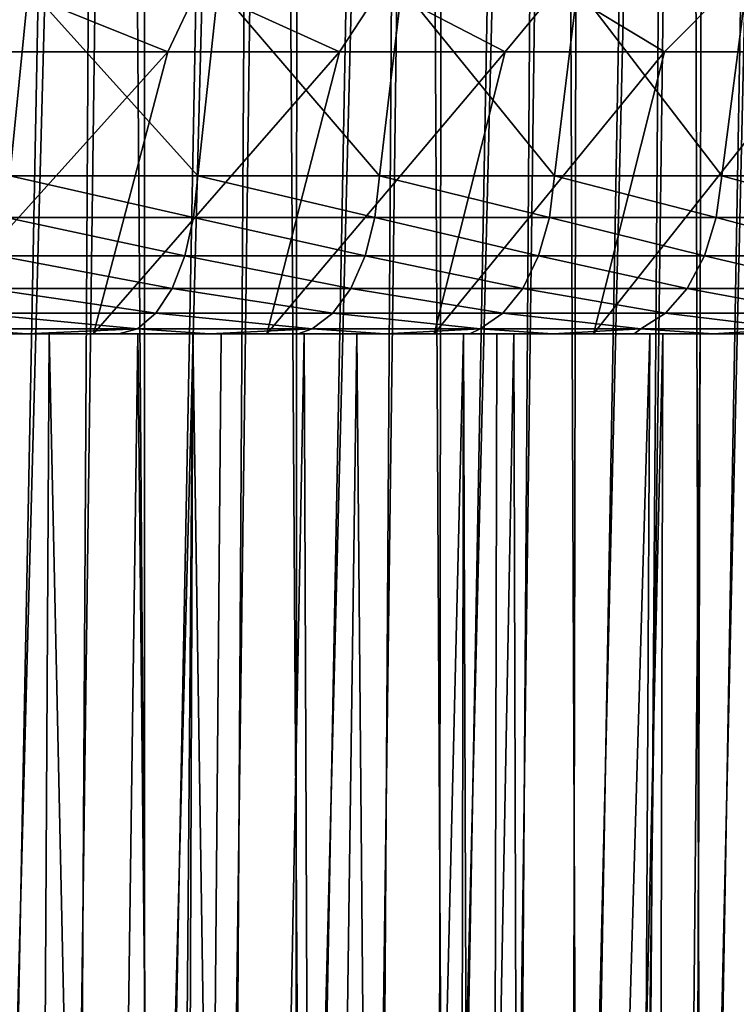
# Model space of a CAD drawing. Header units: millimetres. Extents: x -39.5 to 39.5, y -2 to 94.9.
# Tile 644 of 656: x 7.7 to 11.8, y 67.1 to 72.8. Entities that reach past the tile are written whole.
import ezdxf

# ---------------------------------------------------------------- set-up
doc = ezdxf.new("R2010")
doc.units = ezdxf.units.MM
doc.header["$LTSCALE"] = 65.185185
for name, color, linetype in [('1', 7, 'CONTINUOUS'), ('12', 7, 'CONTINUOUS'), ('14', 7, 'CONTINUOUS'), ('158', 7, 'CONTINUOUS'), ('2', 7, 'CONTINUOUS'), ('47', 7, 'CONTINUOUS'), ('5', 7, 'CONTINUOUS'), ('51', 7, 'CONTINUOUS'), ('52', 7, 'CONTINUOUS'), ('70', 7, 'CONTINUOUS'), ('79', 7, 'CONTINUOUS'), ('80', 7, 'CONTINUOUS')]:
    doc.layers.add(name, color=color, linetype=linetype)

msp = doc.modelspace()

# ---------------------------------------------------------------- linework, layer by layer
at = {"layer": '1', "color": 7, "linetype": 'Continuous'}
for points in [[(6.8432, 71, 16.0169), (7.8709, 71, 15.5376), (6.6572, 71, 16.6252), (6.8432, 71, 16.0169)], [(6.6572, 71, 16.6252), (7.8709, 71, 15.5376), (7.2043, 71, 16.3957), (6.6572, 71, 16.6252)], [(8.1278, 71, -15.6107), (7.5248, 71, -15.7082), (7.0877, 71, -16.1095), (8.1278, 71, -15.6107)], [(7.2043, 71, 16.3957), (7.8709, 71, 15.5376), (7.7424, 71, 16.1485), (7.2043, 71, 16.3957)], [(8.383, 71, -14.8985), (7.3854, 71, -15.4174), (8.1278, 71, -15.6107), (8.383, 71, -14.8985)], [(7.3854, 71, -15.4174), (7.5248, 71, -15.7082), (8.1278, 71, -15.6107), (7.3854, 71, -15.4174)], [(7.8709, 71, 15.5376), (8.8653, 71, 14.9925), (7.7424, 71, 16.1485), (7.8709, 71, 15.5376)], [(7.7424, 71, 16.1485), (8.8653, 71, 14.9925), (8.2738, 71, 15.8825), (7.7424, 71, 16.1485)], [(9.1293, 71, -15.047), (8.383, 71, -14.8985), (8.1278, 71, -15.6107), (9.1293, 71, -15.047)], [(8.2738, 71, 15.8825), (8.8653, 71, 14.9925), (8.7972, 71, 15.5986), (8.2738, 71, 15.8825)], [(9.3443, 71, -14.3151), (8.383, 71, -14.8985), (9.1293, 71, -15.047), (9.3443, 71, -14.3151)], [(8.701, 71, 14.715), (9.6496, 71, 14.1112), (8.8653, 71, 14.9925), (8.701, 71, 14.715)], [(8.8653, 71, 14.9925), (9.6496, 71, 14.1112), (8.7972, 71, 15.5986), (8.8653, 71, 14.9925)], [(8.7972, 71, 15.5986), (9.6496, 71, 14.1112), (9.3108, 71, 15.2978), (8.7972, 71, 15.5986)], [(10.0953, 71, -14.4165), (9.3443, 71, -14.3151), (9.1293, 71, -15.047), (10.0953, 71, -14.4165)], [(9.6496, 71, 14.1112), (10.5564, 71, 13.4463), (9.3108, 71, 15.2978), (9.6496, 71, 14.1112)], [(9.3108, 71, 15.2978), (10.5564, 71, 13.4463), (9.8129, 71, 14.9809), (9.3108, 71, 15.2978)], [(10.2652, 71, -13.6698), (9.3443, 71, -14.3151), (10.0953, 71, -14.4165), (10.2652, 71, -13.6698)], [(9.8129, 71, 14.9809), (10.5564, 71, 13.4463), (10.3027, 71, 14.6483), (9.8129, 71, 14.9809)], [(10.4587, 71, -13.9278), (10.2652, 71, -13.6698), (10.0953, 71, -14.4165), (10.4587, 71, -13.9278)], [(11.0163, 71, -13.726), (10.4587, 71, -13.9278), (10.0953, 71, -14.4165), (11.0163, 71, -13.726)], [(10.5564, 71, 13.4463), (11.4175, 71, 12.7232), (10.3027, 71, 14.6483), (10.5564, 71, 13.4463)], [(10.3027, 71, 14.6483), (11.4175, 71, 12.7232), (10.7827, 71, 14.2985), (10.3027, 71, 14.6483)], [(11.3428, 71, -13.2178), (10.4587, 71, -13.9278), (11.0163, 71, -13.726), (11.3428, 71, -13.2178)], [(10.7827, 71, 14.2985), (11.4175, 71, 12.7232), (11.2519, 71, 13.9321), (10.7827, 71, 14.2985)], [(11.8897, 71, -12.9763), (11.3428, 71, -13.2178), (11.0163, 71, -13.726), (11.8897, 71, -12.9763)], [(11.4175, 71, 12.7232), (11.6328, 71, 12.9633), (11.2519, 71, 13.9321), (11.4175, 71, 12.7232)], [(11.2519, 71, 13.9321), (11.6328, 71, 12.9633), (11.7088, 71, 13.5505), (11.2519, 71, 13.9321)], [(12.1789, 71, -12.4517), (11.3428, 71, -13.2178), (11.8897, 71, -12.9763), (12.1789, 71, -12.4517)], [(11.6328, 71, 12.9633), (12.4517, 71, 12.1789), (11.7088, 71, 13.5505), (11.6328, 71, 12.9633)], [(11.7088, 71, 13.5505), (12.4517, 71, 12.1789), (12.152, 71, 13.1548), (11.7088, 71, 13.5505)]]:
    msp.add_3dface(points, dxfattribs=at)
at = {"layer": '12', "color": 7, "linetype": 'Continuous'}
for points in [[(7.1321, 38.2987, -15.2194), (7.3854, 71, -15.4174), (7.9371, 38.2974, -14.8155), (7.1321, 38.2987, -15.2194)], [(7.3854, 71, -15.4174), (8.383, 71, -14.8985), (7.9371, 38.2974, -14.8155), (7.3854, 71, -15.4174)], [(7.9371, 38.2974, -14.8155), (8.383, 71, -14.8985), (8.7193, 38.2974, -14.369), (7.9371, 38.2974, -14.8155)], [(8.383, 71, -14.8985), (9.3443, 71, -14.3151), (8.7193, 38.2974, -14.369), (8.383, 71, -14.8985)], [(8.701, 71, 14.715), (8.4314, 38.2987, 14.5398), (9.1981, 38.2974, 14.0674), (8.701, 71, 14.715)], [(9.6496, 71, 14.1112), (8.701, 71, 14.715), (9.1981, 38.2974, 14.0674), (9.6496, 71, 14.1112)], [(8.7193, 38.2974, -14.369), (9.3443, 71, -14.3151), (9.4765, 38.2974, -13.8814), (8.7193, 38.2974, -14.369)], [(9.9384, 38.2974, 13.5545), (9.6496, 71, 14.1112), (9.1981, 38.2974, 14.0674), (9.9384, 38.2974, 13.5545)], [(9.3443, 71, -14.3151), (10.2652, 71, -13.6698), (9.4765, 38.2974, -13.8814), (9.3443, 71, -14.3151)], [(10.2652, 71, -13.6698), (10.2065, 38.2987, -13.3538), (9.4765, 38.2974, -13.8814), (10.2652, 71, -13.6698)], [(10.5564, 71, 13.4463), (9.6496, 71, 14.1112), (9.9384, 38.2974, 13.5545), (10.5564, 71, 13.4463)], [(10.6502, 38.2974, 13.0027), (10.5564, 71, 13.4463), (9.9384, 38.2974, 13.5545), (10.6502, 38.2974, 13.0027)], [(11.4175, 71, 12.7232), (10.5564, 71, 13.4463), (10.6502, 38.2974, 13.0027), (11.4175, 71, 12.7232)], [(11.3315, 38.2987, 12.4134), (11.4175, 71, 12.7232), (10.6502, 38.2974, 13.0027), (11.3315, 38.2987, 12.4134)]]:
    msp.add_3dface(points, dxfattribs=at)
at = {"layer": '14', "color": 7, "linetype": 'Continuous'}
for points in [[(7.2699, 94.3969, -13.5399), (7.5586, 60.1972, -12.8321), (8.2211, 94.3969, -12.9844), (7.2699, 94.3969, -13.5399)], [(8.4195, 94.3969, 12.8566), (7.5033, 60.1972, 12.8645), (7.4825, 94.3969, 13.4236), (8.4195, 94.3969, 12.8566)], [(7.9676, 60.1972, 12.5822), (7.5033, 60.1972, 12.8645), (8.4195, 94.3969, 12.8566), (7.9676, 60.1972, 12.5822)], [(7.5586, 60.1972, -12.8321), (8.023, 60.1972, -12.5469), (8.2211, 94.3969, -12.9844), (7.5586, 60.1972, -12.8321)], [(8.4213, 60.1972, 12.2831), (7.9676, 60.1972, 12.5822), (8.4195, 94.3969, 12.8566), (8.4213, 60.1972, 12.2831)], [(8.023, 60.1972, -12.5469), (8.4765, 60.1972, -12.2451), (8.2211, 94.3969, -12.9844), (8.023, 60.1972, -12.5469)], [(8.2211, 94.3969, -12.9844), (8.4765, 60.1972, -12.2451), (9.1289, 94.3969, -12.363), (8.2211, 94.3969, -12.9844)], [(9.314, 94.3969, 12.2241), (8.4213, 60.1972, 12.2831), (8.4195, 94.3969, 12.8566), (9.314, 94.3969, 12.2241)], [(8.8639, 60.1972, 11.9677), (8.4213, 60.1972, 12.2831), (9.314, 94.3969, 12.2241), (8.8639, 60.1972, 11.9677)], [(8.4765, 60.1972, -12.2451), (8.9185, 60.1972, -11.9271), (9.1289, 94.3969, -12.363), (8.4765, 60.1972, -12.2451)], [(9.2947, 60.1972, 11.6363), (8.8639, 60.1972, 11.9677), (9.314, 94.3969, 12.2241), (9.2947, 60.1972, 11.6363)], [(8.9185, 60.1972, -11.9271), (9.3484, 60.1972, -11.5932), (9.1289, 94.3969, -12.363), (8.9185, 60.1972, -11.9271)], [(9.1289, 94.3969, -12.363), (9.3484, 60.1972, -11.5932), (9.9889, 94.3969, -11.6792), (9.1289, 94.3969, -12.363)], [(9.7132, 60.1972, 11.2893), (9.2947, 60.1972, 11.6363), (10.1614, 94.3969, 11.5293), (9.7132, 60.1972, 11.2893)], [(10.1614, 94.3969, 11.5293), (9.2947, 60.1972, 11.6363), (9.314, 94.3969, 12.2241), (10.1614, 94.3969, 11.5293)], [(9.3484, 60.1972, -11.5932), (9.7658, 60.1972, -11.2438), (9.9889, 94.3969, -11.6792), (9.3484, 60.1972, -11.5932)], [(10.1189, 60.1972, 10.9271), (9.7132, 60.1972, 11.2893), (10.1614, 94.3969, 11.5293), (10.1189, 60.1972, 10.9271)], [(9.7658, 60.1972, -11.2438), (10.17, 60.1972, -10.8796), (9.9889, 94.3969, -11.6792), (9.7658, 60.1972, -11.2438)], [(9.9889, 94.3969, -11.6792), (10.17, 60.1972, -10.8796), (10.7968, 94.3969, -10.9366), (9.9889, 94.3969, -11.6792)], [(10.5111, 60.1972, 10.5503), (10.1189, 60.1972, 10.9271), (10.9574, 94.3969, 10.7756), (10.5111, 60.1972, 10.5503)], [(10.9574, 94.3969, 10.7756), (10.1189, 60.1972, 10.9271), (10.1614, 94.3969, 11.5293), (10.9574, 94.3969, 10.7756)], [(10.17, 60.1972, -10.8796), (10.5606, 60.1972, -10.5009), (10.7968, 94.3969, -10.9366), (10.17, 60.1972, -10.8796)], [(10.8894, 60.1972, 10.1594), (10.5111, 60.1972, 10.5503), (10.9574, 94.3969, 10.7756), (10.8894, 60.1972, 10.1594)], [(10.5606, 60.1972, -10.5009), (10.937, 60.1972, -10.1082), (10.7968, 94.3969, -10.9366), (10.5606, 60.1972, -10.5009)], [(10.7968, 94.3969, -10.9366), (10.937, 60.1972, -10.1082), (11.5489, 94.3969, -10.1392), (10.7968, 94.3969, -10.9366)], [(11.2532, 60.1972, 9.755), (10.8894, 60.1972, 10.1594), (11.6978, 94.3969, 9.967), (11.2532, 60.1972, 9.755)], [(11.6978, 94.3969, 9.967), (10.8894, 60.1972, 10.1594), (10.9574, 94.3969, 10.7756), (11.6978, 94.3969, 9.967)], [(10.937, 60.1972, -10.1082), (11.2987, 60.1972, -9.7022), (11.5489, 94.3969, -10.1392), (10.937, 60.1972, -10.1082)], [(11.6019, 60.1972, 9.3376), (11.2532, 60.1972, 9.755), (11.6978, 94.3969, 9.967), (11.6019, 60.1972, 9.3376)], [(11.2987, 60.1972, -9.7022), (11.6453, 60.1972, -9.2833), (11.5489, 94.3969, -10.1392), (11.2987, 60.1972, -9.7022)], [(11.5489, 94.3969, -10.1392), (11.6453, 60.1972, -9.2833), (12.2419, 94.3969, -9.2907), (11.5489, 94.3969, -10.1392)], [(11.9351, 60.1972, 8.9076), (11.6019, 60.1972, 9.3376), (12.3786, 94.3969, 9.1077), (11.9351, 60.1972, 8.9076)], [(12.3786, 94.3969, 9.1077), (11.6019, 60.1972, 9.3376), (11.6978, 94.3969, 9.967), (12.3786, 94.3969, 9.1077)], [(11.6453, 60.1972, -9.2833), (11.9763, 60.1972, -8.8522), (12.2419, 94.3969, -9.2907), (11.6453, 60.1972, -9.2833)]]:
    msp.add_3dface(points, dxfattribs=at)
at = {"layer": '158', "color": 7, "linetype": 'Continuous'}
for points in [[(8.1278, 71, -15.6107), (7.0877, 71, -16.1095), (8.5574, 72.6299, -16.9275), (8.1278, 71, -15.6107)], [(7.0877, 71, -16.1095), (7.5357, 72.6299, -17.4064), (8.5574, 72.6299, -16.9275), (7.0877, 71, -16.1095)], [(9.1293, 71, -15.047), (8.1278, 71, -15.6107), (9.5489, 72.6299, -16.3887), (9.1293, 71, -15.047)], [(8.1278, 71, -15.6107), (8.5574, 72.6299, -16.9275), (9.5489, 72.6299, -16.3887), (8.1278, 71, -15.6107)], [(10.0953, 71, -14.4165), (9.1293, 71, -15.047), (10.5065, 72.6299, -15.7919), (10.0953, 71, -14.4165)], [(9.1293, 71, -15.047), (9.5489, 72.6299, -16.3887), (10.5065, 72.6299, -15.7919), (9.1293, 71, -15.047)], [(11.0163, 71, -13.726), (10.0953, 71, -14.4165), (11.427, 72.6299, -15.1392), (11.0163, 71, -13.726)], [(10.0953, 71, -14.4165), (10.5065, 72.6299, -15.7919), (11.427, 72.6299, -15.1392), (10.0953, 71, -14.4165)], [(11.8897, 71, -12.9763), (11.0163, 71, -13.726), (12.307, 72.6299, -14.4329), (11.8897, 71, -12.9763)], [(11.0163, 71, -13.726), (11.427, 72.6299, -15.1392), (12.307, 72.6299, -14.4329), (11.0163, 71, -13.726)]]:
    msp.add_3dface(points, dxfattribs=at)
at = {"layer": '2', "color": 7, "linetype": 'Continuous'}
for points in [[(8.7055, 71.6717, 16.723), (7.6429, 71.9128, 17.2911), (7.622, 71.6717, 17.2438), (8.7055, 71.6717, 16.723)], [(8.7293, 71.9128, 16.7688), (7.6429, 71.9128, 17.2911), (8.7055, 71.6717, 16.723), (8.7293, 71.9128, 16.7688)], [(9.7535, 71.6717, 16.1343), (8.7293, 71.9128, 16.7688), (8.7055, 71.6717, 16.723), (9.7535, 71.6717, 16.1343)], [(9.7802, 71.9128, 16.1784), (8.7293, 71.9128, 16.7688), (9.7535, 71.6717, 16.1343), (9.7802, 71.9128, 16.1784)], [(10.7619, 71.6717, 15.4799), (9.7802, 71.9128, 16.1784), (9.7535, 71.6717, 16.1343), (10.7619, 71.6717, 15.4799)], [(10.7914, 71.9128, 15.5223), (9.7802, 71.9128, 16.1784), (10.7619, 71.6717, 15.4799), (10.7914, 71.9128, 15.5223)], [(11.7265, 71.6717, 14.7626), (10.7914, 71.9128, 15.5223), (10.7619, 71.6717, 15.4799), (11.7265, 71.6717, 14.7626)], [(11.7586, 71.9128, 14.803), (10.7914, 71.9128, 15.5223), (11.7265, 71.6717, 14.7626), (11.7586, 71.9128, 14.803)], [(12.6435, 71.6717, 13.9853), (11.7586, 71.9128, 14.803), (11.7265, 71.6717, 14.7626), (12.6435, 71.6717, 13.9853)], [(12.6781, 71.9128, 14.0236), (11.7586, 71.9128, 14.803), (12.6435, 71.6717, 13.9853), (12.6781, 71.9128, 14.0236)], [(8.655, 71.4503, 16.6262), (7.622, 71.6717, 17.2438), (7.5779, 71.4503, 17.1439), (8.655, 71.4503, 16.6262)], [(8.7055, 71.6717, 16.723), (7.622, 71.6717, 17.2438), (8.655, 71.4503, 16.6262), (8.7055, 71.6717, 16.723)], [(9.697, 71.4503, 16.0408), (8.7055, 71.6717, 16.723), (8.655, 71.4503, 16.6262), (9.697, 71.4503, 16.0408)], [(9.7535, 71.6717, 16.1343), (8.7055, 71.6717, 16.723), (9.697, 71.4503, 16.0408), (9.7535, 71.6717, 16.1343)], [(10.6995, 71.4503, 15.3902), (9.7535, 71.6717, 16.1343), (9.697, 71.4503, 16.0408), (10.6995, 71.4503, 15.3902)], [(10.7619, 71.6717, 15.4799), (9.7535, 71.6717, 16.1343), (10.6995, 71.4503, 15.3902), (10.7619, 71.6717, 15.4799)], [(11.6586, 71.4503, 14.6771), (10.7619, 71.6717, 15.4799), (10.6995, 71.4503, 15.3902), (11.6586, 71.4503, 14.6771)], [(11.7265, 71.6717, 14.7626), (10.7619, 71.6717, 15.4799), (11.6586, 71.4503, 14.6771), (11.7265, 71.6717, 14.7626)], [(12.5702, 71.4503, 13.9043), (11.7265, 71.6717, 14.7626), (11.6586, 71.4503, 14.6771), (12.5702, 71.4503, 13.9043)], [(12.6435, 71.6717, 13.9853), (11.7265, 71.6717, 14.7626), (12.5702, 71.4503, 13.9043), (12.6435, 71.6717, 13.9853)], [(8.5811, 71.2624, 16.4841), (7.5779, 71.4503, 17.1439), (7.5131, 71.2624, 16.9975), (8.5811, 71.2624, 16.4841)], [(8.655, 71.4503, 16.6262), (7.5779, 71.4503, 17.1439), (8.5811, 71.2624, 16.4841), (8.655, 71.4503, 16.6262)], [(9.6142, 71.2624, 15.9038), (8.655, 71.4503, 16.6262), (8.5811, 71.2624, 16.4841), (9.6142, 71.2624, 15.9038)], [(9.697, 71.4503, 16.0408), (8.655, 71.4503, 16.6262), (9.6142, 71.2624, 15.9038), (9.697, 71.4503, 16.0408)], [(10.6081, 71.2624, 15.2587), (9.697, 71.4503, 16.0408), (9.6142, 71.2624, 15.9038), (10.6081, 71.2624, 15.2587)], [(10.6995, 71.4503, 15.3902), (9.697, 71.4503, 16.0408), (10.6081, 71.2624, 15.2587), (10.6995, 71.4503, 15.3902)], [(11.559, 71.2624, 14.5517), (10.6995, 71.4503, 15.3902), (10.6081, 71.2624, 15.2587), (11.559, 71.2624, 14.5517)], [(11.6586, 71.4503, 14.6771), (10.6995, 71.4503, 15.3902), (11.559, 71.2624, 14.5517), (11.6586, 71.4503, 14.6771)], [(12.4629, 71.2624, 13.7855), (11.6586, 71.4503, 14.6771), (11.559, 71.2624, 14.5517), (12.4629, 71.2624, 13.7855)], [(12.5702, 71.4503, 13.9043), (11.6586, 71.4503, 14.6771), (12.4629, 71.2624, 13.7855), (12.5702, 71.4503, 13.9043)], [(8.4882, 71.1194, 16.3056), (7.5131, 71.2624, 16.9975), (7.4318, 71.1194, 16.8134), (8.4882, 71.1194, 16.3056)], [(8.5811, 71.2624, 16.4841), (7.5131, 71.2624, 16.9975), (8.4882, 71.1194, 16.3056), (8.5811, 71.2624, 16.4841)], [(9.51, 71.1194, 15.7315), (8.5811, 71.2624, 16.4841), (8.4882, 71.1194, 16.3056), (9.51, 71.1194, 15.7315)], [(9.6142, 71.2624, 15.9038), (8.5811, 71.2624, 16.4841), (9.51, 71.1194, 15.7315), (9.6142, 71.2624, 15.9038)], [(10.4932, 71.1194, 15.0935), (9.6142, 71.2624, 15.9038), (9.51, 71.1194, 15.7315), (10.4932, 71.1194, 15.0935)], [(10.6081, 71.2624, 15.2587), (9.6142, 71.2624, 15.9038), (10.4932, 71.1194, 15.0935), (10.6081, 71.2624, 15.2587)], [(11.4338, 71.1194, 14.3941), (10.6081, 71.2624, 15.2587), (10.4932, 71.1194, 15.0935), (11.4338, 71.1194, 14.3941)], [(11.559, 71.2624, 14.5517), (10.6081, 71.2624, 15.2587), (11.4338, 71.1194, 14.3941), (11.559, 71.2624, 14.5517)], [(12.3279, 71.1194, 13.6362), (11.559, 71.2624, 14.5517), (11.4338, 71.1194, 14.3941), (12.3279, 71.1194, 13.6362)], [(12.4629, 71.2624, 13.7855), (11.559, 71.2624, 14.5517), (12.3279, 71.1194, 13.6362), (12.4629, 71.2624, 13.7855)], [(8.3819, 71.0302, 16.1014), (7.4318, 71.1194, 16.8134), (7.3387, 71.0302, 16.6029), (8.3819, 71.0302, 16.1014)], [(8.4882, 71.1194, 16.3056), (7.4318, 71.1194, 16.8134), (8.3819, 71.0302, 16.1014), (8.4882, 71.1194, 16.3056)], [(9.391, 71.0302, 15.5345), (8.4882, 71.1194, 16.3056), (8.3819, 71.0302, 16.1014), (9.391, 71.0302, 15.5345)], [(9.51, 71.1194, 15.7315), (8.4882, 71.1194, 16.3056), (9.391, 71.0302, 15.5345), (9.51, 71.1194, 15.7315)], [(10.3619, 71.0302, 14.9045), (9.51, 71.1194, 15.7315), (9.391, 71.0302, 15.5345), (10.3619, 71.0302, 14.9045)], [(10.4932, 71.1194, 15.0935), (9.51, 71.1194, 15.7315), (10.3619, 71.0302, 14.9045), (10.4932, 71.1194, 15.0935)], [(11.2906, 71.0302, 14.2139), (10.4932, 71.1194, 15.0935), (10.3619, 71.0302, 14.9045), (11.2906, 71.0302, 14.2139)], [(11.4338, 71.1194, 14.3941), (10.4932, 71.1194, 15.0935), (11.2906, 71.0302, 14.2139), (11.4338, 71.1194, 14.3941)], [(12.1735, 71.0302, 13.4654), (11.4338, 71.1194, 14.3941), (11.2906, 71.0302, 14.2139), (12.1735, 71.0302, 13.4654)], [(12.3279, 71.1194, 13.6362), (11.4338, 71.1194, 14.3941), (12.1735, 71.0302, 13.4654), (12.3279, 71.1194, 13.6362)], [(7.2043, 71, 16.3957), (7.7424, 71, 16.1485), (7.3387, 71.0302, 16.6029), (7.2043, 71, 16.3957)], [(7.7424, 71, 16.1485), (8.3819, 71.0302, 16.1014), (7.3387, 71.0302, 16.6029), (7.7424, 71, 16.1485)], [(7.7424, 71, 16.1485), (8.2738, 71, 15.8825), (8.3819, 71.0302, 16.1014), (7.7424, 71, 16.1485)], [(8.2738, 71, 15.8825), (8.7972, 71, 15.5986), (8.3819, 71.0302, 16.1014), (8.2738, 71, 15.8825)], [(8.7972, 71, 15.5986), (9.391, 71.0302, 15.5345), (8.3819, 71.0302, 16.1014), (8.7972, 71, 15.5986)], [(8.7972, 71, 15.5986), (9.3108, 71, 15.2978), (9.391, 71.0302, 15.5345), (8.7972, 71, 15.5986)], [(9.3108, 71, 15.2978), (9.8129, 71, 14.9809), (9.391, 71.0302, 15.5345), (9.3108, 71, 15.2978)], [(9.8129, 71, 14.9809), (10.3619, 71.0302, 14.9045), (9.391, 71.0302, 15.5345), (9.8129, 71, 14.9809)], [(9.8129, 71, 14.9809), (10.3027, 71, 14.6483), (10.3619, 71.0302, 14.9045), (9.8129, 71, 14.9809)], [(10.3027, 71, 14.6483), (10.7827, 71, 14.2985), (10.3619, 71.0302, 14.9045), (10.3027, 71, 14.6483)], [(10.7827, 71, 14.2985), (11.2906, 71.0302, 14.2139), (10.3619, 71.0302, 14.9045), (10.7827, 71, 14.2985)], [(10.7827, 71, 14.2985), (11.2519, 71, 13.9321), (11.2906, 71.0302, 14.2139), (10.7827, 71, 14.2985)], [(11.2519, 71, 13.9321), (11.7088, 71, 13.5505), (11.2906, 71.0302, 14.2139), (11.2519, 71, 13.9321)], [(11.7088, 71, 13.5505), (12.1735, 71.0302, 13.4654), (11.2906, 71.0302, 14.2139), (11.7088, 71, 13.5505)], [(11.7088, 71, 13.5505), (12.152, 71, 13.1548), (12.1735, 71.0302, 13.4654), (11.7088, 71, 13.5505)]]:
    msp.add_3dface(points, dxfattribs=at)
at = {"layer": '47', "color": 7, "linetype": 'Continuous'}
for points in [[(10.4587, 71, -13.9278), (11.3428, 71, -13.2178), (10.3807, 38.2987, -13.586), (10.4587, 71, -13.9278)], [(10.3807, 38.2987, -13.586), (11.3428, 71, -13.2178), (11.1708, 38.2971, -12.9442), (10.3807, 38.2987, -13.586)], [(11.3428, 71, -13.2178), (12.1789, 71, -12.4517), (11.1708, 38.2971, -12.9442), (11.3428, 71, -13.2178)], [(11.1708, 38.2971, -12.9442), (12.1789, 71, -12.4517), (11.922, 38.2971, -12.2557), (11.1708, 38.2971, -12.9442)]]:
    msp.add_3dface(points, dxfattribs=at)
at = {"layer": '5', "color": 7, "linetype": 'Continuous'}
for points in [[(7.6429, 71.9128, 17.2911), (7.751, 73, 17.3469), (6.6271, 73, 17.8066), (7.6429, 71.9128, 17.2911)], [(7.5357, 72.6299, -17.4064), (7.6355, 73, -17.3975), (8.5574, 72.6299, -16.9275), (7.5357, 72.6299, -17.4064)], [(7.6355, 73, -17.3975), (8.733, 73, -16.8738), (8.5574, 72.6299, -16.9275), (7.6355, 73, -17.3975)], [(7.6429, 71.9128, 17.2911), (8.7293, 71.9128, 16.7688), (7.751, 73, 17.3469), (7.6429, 71.9128, 17.2911)], [(8.7293, 71.9128, 16.7688), (8.848, 73, 16.8135), (7.751, 73, 17.3469), (8.7293, 71.9128, 16.7688)], [(8.5574, 72.6299, -16.9275), (8.733, 73, -16.8738), (9.5489, 72.6299, -16.3887), (8.5574, 72.6299, -16.9275)], [(8.7293, 71.9128, 16.7688), (9.7802, 71.9128, 16.1784), (8.848, 73, 16.8135), (8.7293, 71.9128, 16.7688)], [(8.733, 73, -16.8738), (9.7909, 73, -16.2831), (9.5489, 72.6299, -16.3887), (8.733, 73, -16.8738)], [(9.7802, 71.9128, 16.1784), (9.9087, 73, 16.2115), (8.848, 73, 16.8135), (9.7802, 71.9128, 16.1784)], [(9.5489, 72.6299, -16.3887), (9.7909, 73, -16.2831), (10.5065, 72.6299, -15.7919), (9.5489, 72.6299, -16.3887)], [(9.7802, 71.9128, 16.1784), (10.7914, 71.9128, 15.5223), (9.9087, 73, 16.2115), (9.7802, 71.9128, 16.1784)], [(9.7909, 73, -16.2831), (10.8135, 73, -15.6221), (10.5065, 72.6299, -15.7919), (9.7909, 73, -16.2831)], [(10.7914, 71.9128, 15.5223), (10.924, 73, 15.5454), (9.9087, 73, 16.2115), (10.7914, 71.9128, 15.5223)], [(10.5065, 72.6299, -15.7919), (10.8135, 73, -15.6221), (11.427, 72.6299, -15.1392), (10.5065, 72.6299, -15.7919)], [(10.7914, 71.9128, 15.5223), (11.7586, 71.9128, 14.803), (10.924, 73, 15.5454), (10.7914, 71.9128, 15.5223)], [(10.8135, 73, -15.6221), (11.7946, 73, -14.8955), (11.427, 72.6299, -15.1392), (10.8135, 73, -15.6221)], [(11.7586, 71.9128, 14.803), (11.8992, 73, 14.8118), (10.924, 73, 15.5454), (11.7586, 71.9128, 14.803)], [(11.427, 72.6299, -15.1392), (11.7946, 73, -14.8955), (12.307, 72.6299, -14.4329), (11.427, 72.6299, -15.1392)], [(11.7586, 71.9128, 14.803), (12.6781, 71.9128, 14.0236), (11.8992, 73, 14.8118), (11.7586, 71.9128, 14.803)], [(11.7946, 73, -14.8955), (12.7226, 73, -14.1115), (12.307, 72.6299, -14.4329), (11.7946, 73, -14.8955)]]:
    msp.add_3dface(points, dxfattribs=at)
at = {"layer": '51', "color": 7, "linetype": 'Continuous'}
for points in [[(12.4517, 71, 12.1789), (11.6328, 71, 12.9633), (11.5253, 38.2987, 12.6296), (12.4517, 71, 12.1789)], [(12.4517, 71, 12.1789), (11.5253, 38.2987, 12.6296), (12.2557, 38.2971, 11.922), (12.4517, 71, 12.1789)]]:
    msp.add_3dface(points, dxfattribs=at)
at = {"layer": '52', "color": 7, "linetype": 'Continuous'}
for points in [[(7.8709, 71, 15.5376), (6.8432, 71, 16.0169), (7.684, 38.2971, 15.274), (7.8709, 71, 15.5376)], [(8.5793, 38.2987, 14.7897), (7.8709, 71, 15.5376), (7.684, 38.2971, 15.274), (8.5793, 38.2987, 14.7897)], [(8.8653, 71, 14.9925), (7.8709, 71, 15.5376), (8.5793, 38.2987, 14.7897), (8.8653, 71, 14.9925)]]:
    msp.add_3dface(points, dxfattribs=at)
at = {"layer": '70', "color": 7, "linetype": 'Continuous'}
for points in [[(10.2065, 38.2987, -13.3538), (10.2652, 71, -13.6698), (10.3807, 38.2987, -13.586), (10.2065, 38.2987, -13.3538)], [(10.2652, 71, -13.6698), (10.4587, 71, -13.9278), (10.3807, 38.2987, -13.586), (10.2652, 71, -13.6698)]]:
    msp.add_3dface(points, dxfattribs=at)
at = {"layer": '79', "color": 7, "linetype": 'Continuous'}
for points in [[(11.4175, 71, 12.7232), (11.3315, 38.2987, 12.4134), (11.6328, 71, 12.9633), (11.4175, 71, 12.7232)], [(11.6328, 71, 12.9633), (11.3315, 38.2987, 12.4134), (11.5253, 38.2987, 12.6296), (11.6328, 71, 12.9633)]]:
    msp.add_3dface(points, dxfattribs=at)
at = {"layer": '80', "color": 7, "linetype": 'Continuous'}
for points in [[(8.4314, 38.2987, 14.5398), (8.701, 71, 14.715), (8.5793, 38.2987, 14.7897), (8.4314, 38.2987, 14.5398)], [(8.701, 71, 14.715), (8.8653, 71, 14.9925), (8.5793, 38.2987, 14.7897), (8.701, 71, 14.715)]]:
    msp.add_3dface(points, dxfattribs=at)

doc.saveas('drawing.dxf')
